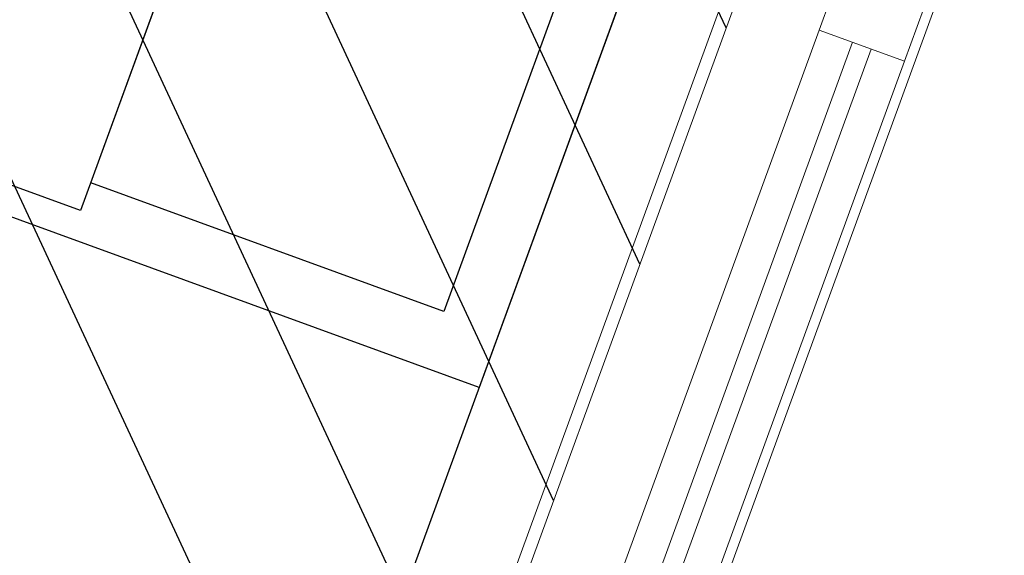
# Model space of a CAD drawing. Header units: millimetres. Extents: x 112481703 to 112588235, y 1264638581 to 1264713486.
# Tile 352 of 487: x 112582264 to 112583260, y 1264678193 to 1264678735. Entities that reach past the tile are written whole.
import ezdxf

# ---------------------------------------------------------------- set-up
doc = ezdxf.new("R2010")
doc.units = ezdxf.units.MM
doc.header["$LTSCALE"] = 0.5
doc.header["$MEASUREMENT"] = 0
doc.linetypes.add('PLINE', pattern=[0])
doc.layers.add('234- Vinduer_ dører_ porter', color=7, linetype='Continuous', lineweight=0)
for name, color, linetype in [('2752 Løse skap og reoler', 7, 'Continuous'), ('862- M___Nettoareal', 7, 'Continuous'), ('862- M___Nettoareal(Polylinje)', 7, 'Continuous'), ('LA_farge_dekke_asfalt2', 7, 'Continuous')]:
    doc.layers.add(name, color=color, linetype=linetype)

# ---------------------------------------------------------------- blocks, each defined once
blk = doc.blocks.new('Skiftestue_4_11', base_point=(112580807.95, 1264678110.61))
at = {"layer": '862- M___Nettoareal(Polylinje)', "linetype": 'PLINE', "flags": 128}
blk.add_lwpolyline([(112582951.69, 1264678973.58), (112578003.49, 1264680778.89), (112577386.74, 1264679088.4), (112579263.9, 1264678403.54), (112578798.78, 1264677128.7), (112581869.82, 1264676008.26)], close=True, dxfattribs=at)
blk = doc.blocks.new('Vindu[17]', base_point=(112557650, 1264717795))
at = {"layer": '234- Vinduer_ dører_ porter', "linetype": 'PLINE'}
for p, q in [((112582527.5, 1264677527.91), (112582995, 1264678809.29)), ((112583091.85, 1264678777.15), (112583072.66, 1264678724.54)), ((112582714.69, 1264677445.77), (112583191.1, 1264678751.58)), ((112583159.09, 1264678693.01), (112583178.28, 1264678745.61)), ((112583072.66, 1264678724.54), (112582641.49, 1264677542.74)), ((112583072.66, 1264678724.54), (112583159.09, 1264678693.01)), ((112583106.48, 1264678712.2), (112582675.31, 1264677530.4)), ((112582694.1, 1264677523.54), (112583125.27, 1264678705.35)), ((112582727.92, 1264677511.2), (112583159.09, 1264678693.01))]:
    blk.add_line(p, q, dxfattribs=at)
blk = doc.blocks.new('Simple Window Opening[31]', base_point=(112557650, 1264717795))
at = {"layer": '234- Vinduer_ dører_ porter', "linetype": 'PLINE'}
for p, q in [((112582431.92, 1264677548.94), (112582908.33, 1264678854.75)), ((112582535.26, 1264677511.24), (112583011.67, 1264678817.05))]:
    blk.add_line(p, q, dxfattribs=at)
blk = doc.blocks.new('Undersøkelsesbenk[12]', base_point=(112580943.99, 1264679014.17))
at = {"layer": '2752 Løse skap og reoler', "linetype": 'PLINE', "flags": 128}
for points in [[(112580943.99, 1264679014.17), (112581166.77, 1264679624.79), (112582951.69, 1264678973.58), (112582728.91, 1264678362.96)], [(112580982.46, 1264679032.07), (112581184.67, 1264679586.33), (112582358.96, 1264679157.9), (112582466.37, 1264678927.11), (112582325.84, 1264678541.94)], [(112582336.12, 1264678570.13), (112582466.37, 1264678927.11), (112582442.5, 1264678978.4), (112582480.2, 1264679081.74), (112582874.76, 1264678937.78), (112582693.11, 1264678439.89)]]:
    blk.add_lwpolyline(points, close=True, dxfattribs=at)

msp = doc.modelspace()

# ---------------------------------------------------------------- hatches: boundary and pattern name
at = {"layer": 'LA_farge_dekke_asfalt2', "linetype": 'Continuous'}
h = msp.add_hatch(dxfattribs=at)
h.set_pattern_fill('Murverk', color=256, style=0, pattern_type=2)
h.set_pattern_definition([(294.956, (112557650, 1264717795), (163.1938, 75.94596), [])])
h.paths.add_polyline_path([(112562670.28, 1264672618.44), (112565507.41, 1264680394.81), (112573384.41, 1264677520.97), (112579262.36, 1264693631.99), (112587341.37, 1264690684.44), (112579714.93, 1264669780.94), (112576475.27, 1264670962.9), (112575386.63, 1264667979.01)])

# ---------------------------------------------------------------- block references
at = {"layer": '234- Vinduer_ dører_ porter', "linetype": 'PLINE'}
for name in ['Simple Window Opening[31]', 'Vindu[17]']:
    msp.add_blockref(name, (112557650, 1264717795), dxfattribs=at)
at = {"layer": '2752 Løse skap og reoler', "linetype": 'PLINE'}
msp.add_blockref('Undersøkelsesbenk[12]', (112580943.99, 1264679014.17), dxfattribs=at)
at = {"layer": '862- M___Nettoareal', "linetype": 'Continuous'}
msp.add_blockref('Skiftestue_4_11', (112580807.95, 1264678110.61), dxfattribs=at)

doc.saveas('drawing.dxf')
